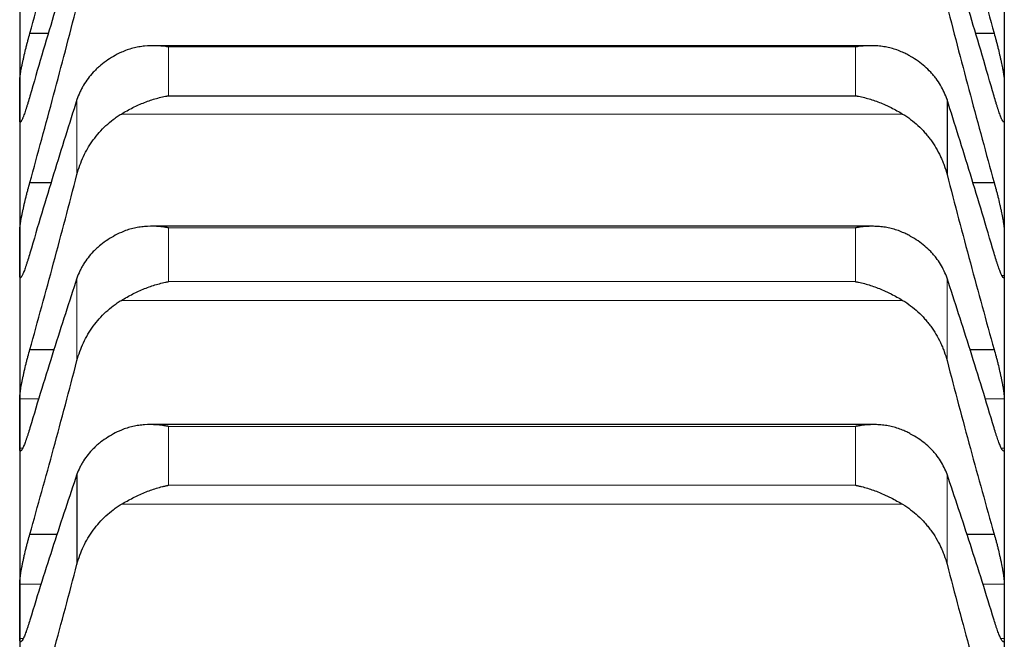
# Model space of a CAD drawing. Header units: inches. Extents: x 0 to 20790, y -12 to 14700.
# Tile 329 of 359: x 13732 to 13784, y 10353 to 10386. Entities that reach past the tile are written whole.
import ezdxf

# ---------------------------------------------------------------- set-up
doc = ezdxf.new("R2010")
doc.units = ezdxf.units.IN
doc.layers.add('1', color=7, linetype='Continuous', true_color=0xffffff)

msp = doc.modelspace()

# ---------------------------------------------------------------- linework, layer by layer
at = {"layer": '1', "color": 2, "linetype": 'Continuous', "lineweight": 25}
for p, q in [((13731.74, 10388.437), (13731.74, 10381.327)), ((13783.74, 10388.437), (13783.74, 10381.327)), ((13732.277, 10384.874), (13733.274, 10384.874)), ((13782.206, 10384.874), (13783.202, 10384.874)), ((13776.683, 10384.22), (13738.822, 10384.22)), ((13731.74, 10381.327), (13731.74, 10373.27)), ((13739.596, 10381.577), (13775.884, 10381.577)), ((13780.714, 10381.372), (13780.714, 10377.424)), ((13783.74, 10381.327), (13783.74, 10373.27)), ((13732.277, 10376.998), (13733.423, 10376.998)), ((13782.057, 10376.998), (13783.202, 10376.998)), ((13776.771, 10374.686), (13738.734, 10374.686)), ((13731.74, 10373.27), (13731.74, 10364.28)), ((13783.74, 10373.27), (13783.74, 10364.28)), ((13732.277, 10368.181), (13733.58, 10368.181)), ((13781.9, 10368.181), (13783.202, 10368.181)), ((13731.74, 10364.28), (13731.74, 10354.369)), ((13776.859, 10364.217), (13738.647, 10364.217)), ((13783.74, 10364.28), (13783.74, 10354.369)), ((13734.766, 10361.595), (13734.766, 10356.847)), ((13732.277, 10358.438), (13733.745, 10358.438)), ((13781.735, 10358.438), (13783.202, 10358.438)), ((13731.74, 10354.369), (13731.74, 10343.555)), ((13783.74, 10354.369), (13783.74, 10343.555))]:
    msp.add_line(p, q, dxfattribs=at)
at = {"layer": '1', "color": 110, "linetype": 'Continuous', "lineweight": 13}
for p, q in [((13739.596, 10384.154), (13775.884, 10384.154)), ((13739.596, 10384.154), (13739.596, 10381.577)), ((13775.884, 10384.154), (13775.884, 10381.577)), ((13734.766, 10381.372), (13734.766, 10377.424)), ((13737.108, 10380.614), (13778.371, 10380.614)), ((13739.596, 10374.605), (13775.884, 10374.605)), ((13739.596, 10374.605), (13739.596, 10371.764)), ((13775.884, 10374.605), (13775.884, 10371.764)), ((13734.766, 10371.95), (13734.766, 10367.598)), ((13780.714, 10371.95), (13780.714, 10367.598)), ((13783.611, 10372.091), (13783.737, 10372.091)), ((13739.596, 10371.764), (13775.884, 10371.764)), ((13737.108, 10370.777), (13778.371, 10370.777)), ((13731.742, 10365.587), (13732.764, 10365.587)), ((13782.716, 10365.587), (13783.737, 10365.587)), ((13739.596, 10364.12), (13775.884, 10364.12)), ((13739.596, 10364.12), (13739.596, 10361.02)), ((13775.884, 10364.12), (13775.884, 10361.02)), ((13731.742, 10362.972), (13731.893, 10362.972)), ((13783.585, 10362.972), (13783.737, 10362.972)), ((13780.714, 10361.595), (13780.714, 10356.847)), ((13739.596, 10361.02), (13775.884, 10361.02)), ((13737.108, 10360.01), (13778.371, 10360.01)), ((13731.742, 10355.802), (13732.892, 10355.802)), ((13782.588, 10355.802), (13783.737, 10355.802)), ((13731.742, 10352.936), (13731.931, 10352.936)), ((13783.555, 10352.936), (13783.737, 10352.936))]:
    msp.add_line(p, q, dxfattribs=at)
at = {"layer": '1', "color": 2, "linetype": 'Continuous', "lineweight": 25}
for points in [[(13732.277, 10384.874), (13732.488, 10385.644), (13732.908, 10387.189), (13733.533, 10389.522), (13734.153, 10391.872), (13734.562, 10393.449), (13734.766, 10394.24)], [(13780.714, 10394.24), (13780.918, 10393.449), (13781.327, 10391.872), (13781.947, 10389.522), (13782.571, 10387.189), (13782.991, 10385.644), (13783.202, 10384.874)], [(13734.766, 10389.847), (13734.562, 10389.193), (13734.153, 10387.868), (13733.533, 10385.823), (13732.908, 10383.722), (13732.488, 10382.284), (13732.277, 10381.556)], [(13783.202, 10381.556), (13782.991, 10382.284), (13782.571, 10383.722), (13781.947, 10385.823), (13781.327, 10387.868), (13780.918, 10389.193), (13780.714, 10389.847)], [(13732.277, 10376.998), (13732.488, 10377.76), (13732.908, 10379.291), (13733.533, 10381.609), (13734.153, 10383.947), (13734.562, 10385.52), (13734.766, 10386.31)], [(13780.714, 10386.31), (13780.918, 10385.52), (13781.327, 10383.947), (13781.947, 10381.609), (13782.571, 10379.291), (13782.991, 10377.76), (13783.202, 10376.998)], [(13731.74, 10381.327), (13731.74, 10381.677), (13731.741, 10382.026), (13731.742, 10382.376)], [(13783.737, 10382.376), (13783.739, 10382.026), (13783.74, 10381.677), (13783.74, 10381.327)], [(13731.742, 10380.278), (13731.741, 10380.628), (13731.74, 10380.977), (13731.74, 10381.327)], [(13734.766, 10381.372), (13734.562, 10380.737), (13734.153, 10379.446), (13733.533, 10377.45), (13732.908, 10375.394), (13732.488, 10373.983), (13732.277, 10373.268)], [(13783.202, 10373.268), (13782.991, 10373.983), (13782.571, 10375.394), (13781.947, 10377.45), (13781.327, 10379.446), (13780.918, 10380.737), (13780.714, 10381.372)], [(13783.74, 10381.327), (13783.74, 10380.977), (13783.739, 10380.628), (13783.737, 10380.278)], [(13732.277, 10368.181), (13732.488, 10368.934), (13732.908, 10370.449), (13733.533, 10372.748), (13734.153, 10375.071), (13734.562, 10376.637), (13734.766, 10377.424)], [(13780.714, 10377.424), (13780.918, 10376.637), (13781.327, 10375.071), (13781.947, 10372.748), (13782.571, 10370.449), (13782.991, 10368.934), (13783.202, 10368.181)], [(13731.74, 10373.27), (13731.74, 10373.663), (13731.741, 10374.056), (13731.742, 10374.449)], [(13783.737, 10374.449), (13783.739, 10374.056), (13783.74, 10373.663), (13783.74, 10373.27)], [(13731.742, 10372.091), (13731.741, 10372.484), (13731.74, 10372.877), (13731.74, 10373.27)], [(13783.74, 10373.27), (13783.74, 10372.877), (13783.739, 10372.484), (13783.737, 10372.091)], [(13734.766, 10371.95), (13734.562, 10371.334), (13734.153, 10370.081), (13733.533, 10368.137), (13732.908, 10366.128), (13732.488, 10364.747), (13732.277, 10364.045)], [(13783.202, 10364.045), (13782.991, 10364.747), (13782.571, 10366.128), (13781.947, 10368.137), (13781.327, 10370.081), (13780.918, 10371.334), (13780.714, 10371.95)], [(13732.277, 10358.438), (13732.488, 10359.182), (13732.908, 10360.678), (13733.533, 10362.953), (13734.153, 10365.258), (13734.562, 10366.815), (13734.766, 10367.598)], [(13780.714, 10367.598), (13780.918, 10366.815), (13781.327, 10365.258), (13781.947, 10362.953), (13782.571, 10360.678), (13782.991, 10359.182), (13783.202, 10358.438)], [(13731.74, 10364.28), (13731.74, 10364.715), (13731.741, 10365.151), (13731.742, 10365.587)], [(13783.737, 10365.587), (13783.739, 10365.151), (13783.74, 10364.715), (13783.74, 10364.28)], [(13731.742, 10362.972), (13731.741, 10363.408), (13731.74, 10363.844), (13731.74, 10364.28)], [(13783.74, 10364.28), (13783.74, 10363.844), (13783.739, 10363.408), (13783.737, 10362.972)], [(13734.766, 10361.595), (13734.562, 10361), (13734.153, 10359.786), (13733.533, 10357.897), (13732.908, 10355.94), (13732.488, 10354.59), (13732.277, 10353.903)], [(13783.202, 10353.903), (13782.991, 10354.59), (13782.571, 10355.94), (13781.947, 10357.897), (13781.327, 10359.786), (13780.918, 10361), (13780.714, 10361.595)], [(13732.277, 10347.785), (13732.488, 10348.517), (13732.908, 10349.993), (13733.533, 10352.241), (13734.153, 10354.524), (13734.562, 10356.069), (13734.766, 10356.847)], [(13780.714, 10356.847), (13780.918, 10356.069), (13781.327, 10354.524), (13781.947, 10352.241), (13782.571, 10349.993), (13782.991, 10348.517), (13783.202, 10347.785)], [(13731.74, 10354.369), (13731.74, 10354.847), (13731.741, 10355.325), (13731.742, 10355.802)], [(13783.737, 10355.802), (13783.739, 10355.325), (13783.74, 10354.847), (13783.74, 10354.369)], [(13731.742, 10352.936), (13731.741, 10353.413), (13731.74, 10353.891), (13731.74, 10354.369)], [(13783.74, 10354.369), (13783.74, 10353.891), (13783.739, 10353.413), (13783.737, 10352.936)]]:
    msp.add_open_spline(points, degree=3, dxfattribs=at)
for points, knots in [([(13731.742, 10382.376), (13731.743, 10382.396), (13731.745, 10382.443), (13731.753, 10382.531), (13731.762, 10382.601), (13731.77, 10382.657), (13731.772, 10382.677), (13731.779, 10382.718), (13731.782, 10382.738), (13731.799, 10382.845), (13731.816, 10382.94), (13731.841, 10383.068), (13731.846, 10383.095), (13731.854, 10383.135), (13731.857, 10383.148), (13731.862, 10383.176), (13731.876, 10383.244), (13731.903, 10383.371), (13731.929, 10383.489), (13731.956, 10383.61), (13731.97, 10383.671), (13732.014, 10383.859), (13732.044, 10383.985), (13732.092, 10384.177), (13732.108, 10384.241), (13732.133, 10384.337), (13732.141, 10384.369), (13732.158, 10384.434), (13732.166, 10384.466), (13732.209, 10384.626), (13732.243, 10384.751), (13732.277, 10384.874)], [0, 0, 0, 0, 0.0625, 0.125, 0.1875, 0.1875, 0.21875, 0.21875, 0.25, 0.25, 0.375, 0.375, 0.40625, 0.40625, 0.421875, 0.421875, 0.4375, 0.5, 0.5625, 0.5625, 0.625, 0.625, 0.75, 0.75, 0.8125, 0.8125, 0.84375, 0.84375, 0.875, 0.875, 1, 1, 1, 1]), ([(13783.202, 10384.874), (13783.237, 10384.751), (13783.271, 10384.626), (13783.321, 10384.436), (13783.338, 10384.372), (13783.363, 10384.276), (13783.371, 10384.244), (13783.387, 10384.179), (13783.395, 10384.147), (13783.435, 10383.986), (13783.466, 10383.86), (13783.509, 10383.674), (13783.523, 10383.613), (13783.544, 10383.522), (13783.55, 10383.492), (13783.563, 10383.432), (13783.57, 10383.403), (13783.601, 10383.258), (13783.623, 10383.148), (13783.648, 10383.02), (13783.653, 10382.995), (13783.662, 10382.945), (13783.667, 10382.92), (13783.68, 10382.849), (13783.687, 10382.804), (13783.708, 10382.676), (13783.719, 10382.6), (13783.728, 10382.519), (13783.729, 10382.503), (13783.732, 10382.474), (13783.733, 10382.46), (13783.736, 10382.42), (13783.737, 10382.396), (13783.737, 10382.376)], [0, 0, 0, 0, 0.125, 0.125, 0.1875, 0.1875, 0.21875, 0.21875, 0.25, 0.25, 0.375, 0.375, 0.4375, 0.4375, 0.46875, 0.46875, 0.5, 0.5, 0.625, 0.625, 0.65625, 0.65625, 0.6875, 0.6875, 0.75, 0.75, 0.875, 0.875, 0.90625, 0.90625, 0.9375, 0.9375, 1, 1, 1, 1]), ([(13739.596, 10384.154), (13739.592, 10384.155), (13739.589, 10384.155), (13739.583, 10384.156), (13739.579, 10384.157), (13739.569, 10384.158), (13739.549, 10384.162), (13739.503, 10384.168), (13739.41, 10384.181), (13739.331, 10384.19), (13739.173, 10384.206), (13739.068, 10384.213), (13738.754, 10384.224), (13738.547, 10384.219), (13738.235, 10384.188), (13738.132, 10384.174), (13737.976, 10384.146), (13737.925, 10384.136), (13737.821, 10384.113), (13737.769, 10384.101), (13737.614, 10384.061), (13737.512, 10384.029), (13737.309, 10383.957), (13737.208, 10383.917), (13737.108, 10383.87)], [0, 0, 0, 0, 0.003906, 0.003906, 0.007812, 0.007812, 0.015625, 0.03125, 0.0625, 0.125, 0.125, 0.25, 0.25, 0.5, 0.5, 0.625, 0.625, 0.6875, 0.6875, 0.75, 0.75, 0.875, 0.875, 1, 1, 1, 1]), ([(13778.371, 10383.87), (13778.272, 10383.917), (13778.172, 10383.957), (13777.97, 10384.029), (13777.869, 10384.06), (13777.665, 10384.113), (13777.563, 10384.136), (13777.356, 10384.172), (13777.252, 10384.187), (13777.042, 10384.208), (13776.937, 10384.215), (13776.727, 10384.221), (13776.622, 10384.221), (13776.412, 10384.213), (13776.307, 10384.206), (13776.149, 10384.19), (13776.069, 10384.181), (13775.977, 10384.168), (13775.93, 10384.162), (13775.91, 10384.158), (13775.897, 10384.156), (13775.891, 10384.155), (13775.884, 10384.154)], [0, 0, 0, 0, 0.125, 0.125, 0.25, 0.25, 0.375, 0.375, 0.5, 0.5, 0.625, 0.625, 0.75, 0.75, 0.875, 0.875, 0.9375, 0.96875, 0.984375, 0.992188, 0.992188, 1, 1, 1, 1]), ([(13737.108, 10383.87), (13736.963, 10383.803), (13736.823, 10383.73), (13736.554, 10383.574), (13736.296, 10383.409), (13736.06, 10383.223), (13735.919, 10383.101), (13735.891, 10383.076), (13735.836, 10383.025), (13735.809, 10383), (13735.729, 10382.923), (13735.677, 10382.87), (13735.528, 10382.71), (13735.435, 10382.6), (13735.263, 10382.373), (13735.184, 10382.256), (13735.076, 10382.075), (13735.042, 10382.014), (13734.993, 10381.92), (13734.977, 10381.889), (13734.946, 10381.826), (13734.931, 10381.794), (13734.859, 10381.635), (13734.809, 10381.504), (13734.766, 10381.372)], [0, 0, 0, 0, 0.125, 0.125, 0.25, 0.375, 0.375, 0.40625, 0.40625, 0.4375, 0.4375, 0.5, 0.5, 0.625, 0.625, 0.75, 0.75, 0.8125, 0.8125, 0.84375, 0.84375, 0.875, 0.875, 1, 1, 1, 1]), ([(13780.714, 10381.372), (13780.671, 10381.504), (13780.621, 10381.634), (13780.506, 10381.887), (13780.377, 10382.133), (13780.22, 10382.368), (13780.09, 10382.54), (13780.045, 10382.596), (13779.975, 10382.68), (13779.951, 10382.708), (13779.903, 10382.762), (13779.878, 10382.789), (13779.753, 10382.923), (13779.542, 10383.127), (13779.307, 10383.312), (13779.06, 10383.488), (13778.93, 10383.572), (13778.76, 10383.67), (13778.726, 10383.69), (13778.657, 10383.728), (13778.552, 10383.784), (13778.444, 10383.837), (13778.371, 10383.87)], [0, 0, 0, 0, 0.125, 0.125, 0.25, 0.375, 0.375, 0.4375, 0.4375, 0.46875, 0.46875, 0.5, 0.5, 0.625, 0.75, 0.75, 0.875, 0.875, 0.90625, 0.90625, 0.9375, 1, 1, 1, 1]), ([(13732.277, 10381.556), (13732.243, 10381.433), (13732.209, 10381.316), (13732.159, 10381.15), (13732.142, 10381.095), (13732.117, 10381.016), (13732.109, 10380.99), (13732.093, 10380.939), (13732.084, 10380.914), (13732.044, 10380.791), (13732.014, 10380.701), (13731.971, 10380.581), (13731.957, 10380.543), (13731.936, 10380.49), (13731.929, 10380.472), (13731.916, 10380.439), (13731.91, 10380.424), (13731.879, 10380.349), (13731.856, 10380.3), (13731.832, 10380.254), (13731.827, 10380.246), (13731.817, 10380.23), (13731.813, 10380.223), (13731.8, 10380.205), (13731.792, 10380.196), (13731.772, 10380.179), (13731.761, 10380.18), (13731.752, 10380.199), (13731.75, 10380.203), (13731.748, 10380.214), (13731.746, 10380.22), (13731.744, 10380.241), (13731.743, 10380.258), (13731.742, 10380.278)], [0, 0, 0, 0, 0.125, 0.125, 0.1875, 0.1875, 0.21875, 0.21875, 0.25, 0.25, 0.375, 0.375, 0.4375, 0.4375, 0.46875, 0.46875, 0.5, 0.5, 0.625, 0.625, 0.65625, 0.65625, 0.6875, 0.6875, 0.75, 0.75, 0.875, 0.875, 0.90625, 0.90625, 0.9375, 0.9375, 1, 1, 1, 1]), ([(13737.108, 10380.614), (13737.208, 10380.675), (13737.308, 10380.733), (13737.51, 10380.845), (13737.611, 10380.898), (13737.815, 10381), (13737.917, 10381.049), (13738.124, 10381.141), (13738.228, 10381.184), (13738.438, 10381.266), (13738.543, 10381.304), (13738.752, 10381.374), (13738.857, 10381.407), (13739.068, 10381.465), (13739.173, 10381.492), (13739.331, 10381.527), (13739.41, 10381.544), (13739.503, 10381.561), (13739.549, 10381.569), (13739.569, 10381.572), (13739.583, 10381.575), (13739.589, 10381.576), (13739.596, 10381.577)], [0, 0, 0, 0, 0.125, 0.125, 0.25, 0.25, 0.375, 0.375, 0.5, 0.5, 0.625, 0.625, 0.75, 0.75, 0.875, 0.875, 0.9375, 0.96875, 0.984375, 0.992187, 0.992187, 1, 1, 1, 1]), ([(13775.884, 10381.577), (13775.887, 10381.576), (13775.891, 10381.576), (13775.897, 10381.575), (13775.9, 10381.574), (13775.91, 10381.572), (13775.93, 10381.569), (13775.977, 10381.561), (13776.069, 10381.543), (13776.254, 10381.505), (13776.412, 10381.465), (13776.725, 10381.378), (13776.933, 10381.308), (13777.244, 10381.187), (13777.348, 10381.144), (13777.503, 10381.075), (13777.555, 10381.051), (13777.659, 10381.002), (13777.711, 10380.977), (13777.866, 10380.9), (13777.968, 10380.846), (13778.171, 10380.733), (13778.272, 10380.675), (13778.371, 10380.614)], [0, 0, 0, 0, 0.003906, 0.003906, 0.007812, 0.007812, 0.015625, 0.03125, 0.0625, 0.125, 0.25, 0.25, 0.5, 0.5, 0.625, 0.625, 0.6875, 0.6875, 0.75, 0.75, 0.875, 0.875, 1, 1, 1, 1]), ([(13783.737, 10380.278), (13783.737, 10380.258), (13783.735, 10380.224), (13783.727, 10380.192), (13783.718, 10380.184), (13783.71, 10380.183), (13783.707, 10380.183), (13783.701, 10380.185), (13783.698, 10380.187), (13783.681, 10380.202), (13783.664, 10380.226), (13783.639, 10380.271), (13783.634, 10380.281), (13783.626, 10380.298), (13783.623, 10380.303), (13783.618, 10380.315), (13783.604, 10380.344), (13783.577, 10380.405), (13783.551, 10380.47), (13783.524, 10380.541), (13783.51, 10380.579), (13783.466, 10380.701), (13783.436, 10380.79), (13783.388, 10380.937), (13783.372, 10380.987), (13783.347, 10381.067), (13783.339, 10381.093), (13783.322, 10381.148), (13783.313, 10381.176), (13783.271, 10381.316), (13783.237, 10381.433), (13783.202, 10381.556)], [0, 0, 0, 0, 0.0625, 0.125, 0.1875, 0.1875, 0.21875, 0.21875, 0.25, 0.25, 0.375, 0.375, 0.40625, 0.40625, 0.421875, 0.421875, 0.4375, 0.5, 0.5625, 0.5625, 0.625, 0.625, 0.75, 0.75, 0.8125, 0.8125, 0.84375, 0.84375, 0.875, 0.875, 1, 1, 1, 1]), ([(13734.766, 10377.424), (13734.809, 10377.589), (13734.859, 10377.75), (13734.973, 10378.066), (13735.102, 10378.376), (13735.26, 10378.674), (13735.389, 10378.892), (13735.434, 10378.964), (13735.505, 10379.071), (13735.529, 10379.106), (13735.577, 10379.176), (13735.602, 10379.21), (13735.726, 10379.381), (13735.938, 10379.644), (13736.173, 10379.885), (13736.42, 10380.114), (13736.55, 10380.223), (13736.719, 10380.352), (13736.754, 10380.377), (13736.823, 10380.427), (13736.928, 10380.5), (13737.035, 10380.57), (13737.108, 10380.614)], [0, 0, 0, 0, 0.125, 0.125, 0.25, 0.375, 0.375, 0.4375, 0.4375, 0.46875, 0.46875, 0.5, 0.5, 0.625, 0.75, 0.75, 0.875, 0.875, 0.90625, 0.90625, 0.9375, 1, 1, 1, 1]), ([(13778.371, 10380.614), (13778.517, 10380.525), (13778.657, 10380.43), (13778.926, 10380.226), (13779.184, 10380.01), (13779.42, 10379.769), (13779.561, 10379.611), (13779.588, 10379.579), (13779.643, 10379.514), (13779.671, 10379.481), (13779.751, 10379.382), (13779.802, 10379.314), (13779.952, 10379.109), (13780.045, 10378.969), (13780.216, 10378.68), (13780.295, 10378.531), (13780.404, 10378.303), (13780.438, 10378.226), (13780.487, 10378.109), (13780.503, 10378.069), (13780.533, 10377.99), (13780.548, 10377.95), (13780.621, 10377.751), (13780.671, 10377.589), (13780.714, 10377.424)], [0, 0, 0, 0, 0.125, 0.125, 0.25, 0.375, 0.375, 0.40625, 0.40625, 0.4375, 0.4375, 0.5, 0.5, 0.625, 0.625, 0.75, 0.75, 0.8125, 0.8125, 0.84375, 0.84375, 0.875, 0.875, 1, 1, 1, 1]), ([(13731.742, 10374.449), (13731.743, 10374.472), (13731.745, 10374.524), (13731.753, 10374.619), (13731.762, 10374.693), (13731.77, 10374.753), (13731.772, 10374.774), (13731.779, 10374.816), (13731.782, 10374.838), (13731.799, 10374.95), (13731.816, 10375.048), (13731.841, 10375.18), (13731.846, 10375.207), (13731.854, 10375.249), (13731.857, 10375.263), (13731.862, 10375.291), (13731.876, 10375.361), (13731.903, 10375.491), (13731.929, 10375.611), (13731.956, 10375.733), (13731.97, 10375.795), (13732.014, 10375.985), (13732.044, 10376.112), (13732.092, 10376.304), (13732.108, 10376.368), (13732.133, 10376.465), (13732.141, 10376.497), (13732.158, 10376.561), (13732.166, 10376.593), (13732.209, 10376.752), (13732.243, 10376.876), (13732.277, 10376.998)], [0, 0, 0, 0, 0.0625, 0.125, 0.1875, 0.1875, 0.21875, 0.21875, 0.25, 0.25, 0.375, 0.375, 0.40625, 0.40625, 0.421875, 0.421875, 0.4375, 0.5, 0.5625, 0.5625, 0.625, 0.625, 0.75, 0.75, 0.8125, 0.8125, 0.84375, 0.84375, 0.875, 0.875, 1, 1, 1, 1]), ([(13783.202, 10376.998), (13783.237, 10376.876), (13783.271, 10376.752), (13783.321, 10376.563), (13783.338, 10376.5), (13783.363, 10376.404), (13783.371, 10376.371), (13783.387, 10376.307), (13783.395, 10376.274), (13783.435, 10376.113), (13783.466, 10375.986), (13783.509, 10375.798), (13783.523, 10375.736), (13783.544, 10375.644), (13783.55, 10375.613), (13783.563, 10375.553), (13783.57, 10375.523), (13783.601, 10375.375), (13783.623, 10375.263), (13783.648, 10375.13), (13783.653, 10375.104), (13783.662, 10375.053), (13783.667, 10375.027), (13783.68, 10374.953), (13783.687, 10374.906), (13783.708, 10374.772), (13783.719, 10374.693), (13783.728, 10374.606), (13783.729, 10374.589), (13783.732, 10374.557), (13783.733, 10374.542), (13783.736, 10374.498), (13783.737, 10374.472), (13783.737, 10374.449)], [0, 0, 0, 0, 0.125, 0.125, 0.1875, 0.1875, 0.21875, 0.21875, 0.25, 0.25, 0.375, 0.375, 0.4375, 0.4375, 0.46875, 0.46875, 0.5, 0.5, 0.625, 0.625, 0.65625, 0.65625, 0.6875, 0.6875, 0.75, 0.75, 0.875, 0.875, 0.90625, 0.90625, 0.9375, 0.9375, 1, 1, 1, 1]), ([(13739.596, 10374.605), (13739.592, 10374.606), (13739.589, 10374.607), (13739.583, 10374.608), (13739.579, 10374.608), (13739.569, 10374.61), (13739.549, 10374.613), (13739.503, 10374.621), (13739.41, 10374.635), (13739.331, 10374.646), (13739.173, 10374.664), (13739.068, 10374.673), (13738.754, 10374.69), (13738.547, 10374.689), (13738.235, 10374.663), (13738.132, 10374.651), (13737.976, 10374.627), (13737.925, 10374.617), (13737.821, 10374.597), (13737.769, 10374.585), (13737.614, 10374.548), (13737.512, 10374.518), (13737.309, 10374.45), (13737.208, 10374.411), (13737.108, 10374.366)], [0, 0, 0, 0, 0.003906, 0.003906, 0.007812, 0.007812, 0.015625, 0.03125, 0.0625, 0.125, 0.125, 0.25, 0.25, 0.5, 0.5, 0.625, 0.625, 0.6875, 0.6875, 0.75, 0.75, 0.875, 0.875, 1, 1, 1, 1]), ([(13778.371, 10374.366), (13778.272, 10374.411), (13778.172, 10374.45), (13777.97, 10374.518), (13777.869, 10374.547), (13777.665, 10374.597), (13777.563, 10374.617), (13777.356, 10374.65), (13777.252, 10374.663), (13777.042, 10374.68), (13776.937, 10374.685), (13776.727, 10374.687), (13776.622, 10374.685), (13776.412, 10374.673), (13776.307, 10374.664), (13776.149, 10374.646), (13776.069, 10374.635), (13775.977, 10374.621), (13775.93, 10374.613), (13775.91, 10374.61), (13775.897, 10374.608), (13775.891, 10374.607), (13775.884, 10374.605)], [0, 0, 0, 0, 0.125, 0.125, 0.25, 0.25, 0.375, 0.375, 0.5, 0.5, 0.625, 0.625, 0.75, 0.75, 0.875, 0.875, 0.9375, 0.96875, 0.984375, 0.992188, 0.992188, 1, 1, 1, 1]), ([(13737.108, 10374.366), (13736.963, 10374.301), (13736.823, 10374.231), (13736.554, 10374.081), (13736.296, 10373.921), (13736.06, 10373.741), (13735.919, 10373.623), (13735.891, 10373.599), (13735.836, 10373.55), (13735.809, 10373.526), (13735.729, 10373.451), (13735.677, 10373.4), (13735.528, 10373.246), (13735.435, 10373.139), (13735.263, 10372.919), (13735.184, 10372.806), (13735.076, 10372.631), (13735.042, 10372.571), (13734.993, 10372.481), (13734.977, 10372.451), (13734.946, 10372.39), (13734.931, 10372.359), (13734.859, 10372.204), (13734.809, 10372.078), (13734.766, 10371.95)], [0, 0, 0, 0, 0.125, 0.125, 0.25, 0.375, 0.375, 0.40625, 0.40625, 0.4375, 0.4375, 0.5, 0.5, 0.625, 0.625, 0.75, 0.75, 0.8125, 0.8125, 0.84375, 0.84375, 0.875, 0.875, 1, 1, 1, 1]), ([(13780.714, 10371.95), (13780.671, 10372.078), (13780.621, 10372.204), (13780.506, 10372.449), (13780.377, 10372.688), (13780.22, 10372.915), (13780.09, 10373.081), (13780.045, 10373.135), (13779.975, 10373.216), (13779.951, 10373.243), (13779.903, 10373.296), (13779.878, 10373.322), (13779.753, 10373.451), (13779.542, 10373.648), (13779.307, 10373.827), (13779.06, 10373.998), (13778.93, 10374.078), (13778.76, 10374.173), (13778.726, 10374.192), (13778.657, 10374.229), (13778.552, 10374.283), (13778.444, 10374.334), (13778.371, 10374.366)], [0, 0, 0, 0, 0.125, 0.125, 0.25, 0.375, 0.375, 0.4375, 0.4375, 0.46875, 0.46875, 0.5, 0.5, 0.625, 0.75, 0.75, 0.875, 0.875, 0.90625, 0.90625, 0.9375, 1, 1, 1, 1]), ([(13732.277, 10373.268), (13732.243, 10373.147), (13732.209, 10373.032), (13732.159, 10372.869), (13732.142, 10372.816), (13732.117, 10372.739), (13732.109, 10372.714), (13732.093, 10372.665), (13732.084, 10372.64), (13732.044, 10372.521), (13732.014, 10372.436), (13731.971, 10372.321), (13731.957, 10372.286), (13731.936, 10372.236), (13731.929, 10372.219), (13731.916, 10372.189), (13731.91, 10372.174), (13731.879, 10372.105), (13731.856, 10372.061), (13731.832, 10372.022), (13731.827, 10372.015), (13731.817, 10372.002), (13731.813, 10371.996), (13731.8, 10371.982), (13731.792, 10371.975), (13731.772, 10371.966), (13731.761, 10371.973), (13731.752, 10371.998), (13731.75, 10372.003), (13731.748, 10372.017), (13731.746, 10372.024), (13731.744, 10372.049), (13731.743, 10372.068), (13731.742, 10372.091)], [0, 0, 0, 0, 0.125, 0.125, 0.1875, 0.1875, 0.21875, 0.21875, 0.25, 0.25, 0.375, 0.375, 0.4375, 0.4375, 0.46875, 0.46875, 0.5, 0.5, 0.625, 0.625, 0.65625, 0.65625, 0.6875, 0.6875, 0.75, 0.75, 0.875, 0.875, 0.90625, 0.90625, 0.9375, 0.9375, 1, 1, 1, 1]), ([(13783.737, 10372.091), (13783.737, 10372.068), (13783.735, 10372.029), (13783.727, 10371.99), (13783.718, 10371.976), (13783.71, 10371.971), (13783.707, 10371.97), (13783.701, 10371.97), (13783.698, 10371.971), (13783.681, 10371.978), (13783.664, 10371.997), (13783.639, 10372.037), (13783.634, 10372.045), (13783.626, 10372.06), (13783.623, 10372.064), (13783.618, 10372.075), (13783.604, 10372.101), (13783.577, 10372.157), (13783.551, 10372.218), (13783.524, 10372.284), (13783.51, 10372.319), (13783.466, 10372.435), (13783.436, 10372.521), (13783.388, 10372.662), (13783.372, 10372.711), (13783.347, 10372.788), (13783.339, 10372.814), (13783.322, 10372.868), (13783.313, 10372.895), (13783.271, 10373.032), (13783.237, 10373.147), (13783.202, 10373.268)], [0, 0, 0, 0, 0.0625, 0.125, 0.1875, 0.1875, 0.21875, 0.21875, 0.25, 0.25, 0.375, 0.375, 0.40625, 0.40625, 0.421875, 0.421875, 0.4375, 0.5, 0.5625, 0.5625, 0.625, 0.625, 0.75, 0.75, 0.8125, 0.8125, 0.84375, 0.84375, 0.875, 0.875, 1, 1, 1, 1]), ([(13737.108, 10370.777), (13737.208, 10370.838), (13737.308, 10370.896), (13737.51, 10371.008), (13737.611, 10371.062), (13737.815, 10371.165), (13737.917, 10371.214), (13738.124, 10371.308), (13738.228, 10371.353), (13738.438, 10371.437), (13738.543, 10371.476), (13738.752, 10371.549), (13738.857, 10371.583), (13739.068, 10371.644), (13739.173, 10371.672), (13739.331, 10371.71), (13739.41, 10371.728), (13739.503, 10371.747), (13739.549, 10371.756), (13739.569, 10371.759), (13739.583, 10371.762), (13739.589, 10371.763), (13739.596, 10371.764)], [0, 0, 0, 0, 0.125, 0.125, 0.25, 0.25, 0.375, 0.375, 0.5, 0.5, 0.625, 0.625, 0.75, 0.75, 0.875, 0.875, 0.9375, 0.96875, 0.984375, 0.992187, 0.992187, 1, 1, 1, 1]), ([(13775.884, 10371.764), (13775.887, 10371.763), (13775.891, 10371.763), (13775.897, 10371.762), (13775.9, 10371.761), (13775.91, 10371.759), (13775.93, 10371.756), (13775.977, 10371.747), (13776.069, 10371.728), (13776.254, 10371.687), (13776.412, 10371.645), (13776.725, 10371.553), (13776.933, 10371.48), (13777.244, 10371.356), (13777.348, 10371.312), (13777.503, 10371.241), (13777.555, 10371.217), (13777.659, 10371.168), (13777.711, 10371.142), (13777.866, 10371.064), (13777.968, 10371.009), (13778.171, 10370.896), (13778.272, 10370.838), (13778.371, 10370.777)], [0, 0, 0, 0, 0.003906, 0.003906, 0.007812, 0.007812, 0.015625, 0.03125, 0.0625, 0.125, 0.25, 0.25, 0.5, 0.5, 0.625, 0.625, 0.6875, 0.6875, 0.75, 0.75, 0.875, 0.875, 1, 1, 1, 1]), ([(13734.766, 10367.598), (13734.809, 10367.762), (13734.859, 10367.922), (13734.973, 10368.237), (13735.102, 10368.546), (13735.26, 10368.842), (13735.389, 10369.06), (13735.434, 10369.131), (13735.505, 10369.238), (13735.529, 10369.273), (13735.577, 10369.343), (13735.602, 10369.377), (13735.726, 10369.548), (13735.938, 10369.809), (13736.173, 10370.049), (13736.42, 10370.278), (13736.55, 10370.387), (13736.719, 10370.515), (13736.754, 10370.54), (13736.823, 10370.59), (13736.928, 10370.663), (13737.035, 10370.733), (13737.108, 10370.777)], [0, 0, 0, 0, 0.125, 0.125, 0.25, 0.375, 0.375, 0.4375, 0.4375, 0.46875, 0.46875, 0.5, 0.5, 0.625, 0.75, 0.75, 0.875, 0.875, 0.90625, 0.90625, 0.9375, 1, 1, 1, 1]), ([(13778.371, 10370.777), (13778.517, 10370.688), (13778.657, 10370.593), (13778.926, 10370.39), (13779.184, 10370.174), (13779.42, 10369.934), (13779.561, 10369.776), (13779.588, 10369.744), (13779.643, 10369.68), (13779.671, 10369.647), (13779.751, 10369.548), (13779.802, 10369.481), (13779.952, 10369.276), (13780.045, 10369.136), (13780.216, 10368.848), (13780.295, 10368.7), (13780.404, 10368.473), (13780.438, 10368.396), (13780.487, 10368.279), (13780.503, 10368.24), (13780.533, 10368.162), (13780.548, 10368.122), (13780.621, 10367.923), (13780.671, 10367.762), (13780.714, 10367.598)], [0, 0, 0, 0, 0.125, 0.125, 0.25, 0.375, 0.375, 0.40625, 0.40625, 0.4375, 0.4375, 0.5, 0.5, 0.625, 0.625, 0.75, 0.75, 0.8125, 0.8125, 0.84375, 0.84375, 0.875, 0.875, 1, 1, 1, 1]), ([(13731.742, 10365.587), (13731.743, 10365.612), (13731.745, 10365.669), (13731.753, 10365.77), (13731.762, 10365.849), (13731.77, 10365.912), (13731.772, 10365.934), (13731.779, 10365.978), (13731.782, 10366.001), (13731.799, 10366.118), (13731.816, 10366.219), (13731.841, 10366.355), (13731.846, 10366.383), (13731.854, 10366.425), (13731.857, 10366.44), (13731.862, 10366.468), (13731.876, 10366.54), (13731.903, 10366.673), (13731.929, 10366.794), (13731.956, 10366.918), (13731.97, 10366.981), (13732.014, 10367.173), (13732.044, 10367.301), (13732.092, 10367.493), (13732.108, 10367.557), (13732.133, 10367.653), (13732.141, 10367.685), (13732.158, 10367.749), (13732.166, 10367.781), (13732.209, 10367.938), (13732.243, 10368.061), (13732.277, 10368.181)], [0, 0, 0, 0, 0.0625, 0.125, 0.1875, 0.1875, 0.21875, 0.21875, 0.25, 0.25, 0.375, 0.375, 0.40625, 0.40625, 0.421875, 0.421875, 0.4375, 0.5, 0.5625, 0.5625, 0.625, 0.625, 0.75, 0.75, 0.8125, 0.8125, 0.84375, 0.84375, 0.875, 0.875, 1, 1, 1, 1]), ([(13783.202, 10368.181), (13783.237, 10368.061), (13783.271, 10367.939), (13783.321, 10367.751), (13783.338, 10367.688), (13783.363, 10367.592), (13783.371, 10367.56), (13783.387, 10367.495), (13783.395, 10367.463), (13783.435, 10367.302), (13783.466, 10367.174), (13783.509, 10366.985), (13783.523, 10366.922), (13783.544, 10366.828), (13783.55, 10366.797), (13783.563, 10366.735), (13783.57, 10366.705), (13783.601, 10366.555), (13783.623, 10366.44), (13783.648, 10366.304), (13783.653, 10366.277), (13783.662, 10366.224), (13783.667, 10366.198), (13783.68, 10366.121), (13783.687, 10366.072), (13783.708, 10365.933), (13783.719, 10365.849), (13783.728, 10365.756), (13783.729, 10365.738), (13783.732, 10365.704), (13783.733, 10365.688), (13783.736, 10365.641), (13783.737, 10365.612), (13783.737, 10365.587)], [0, 0, 0, 0, 0.125, 0.125, 0.1875, 0.1875, 0.21875, 0.21875, 0.25, 0.25, 0.375, 0.375, 0.4375, 0.4375, 0.46875, 0.46875, 0.5, 0.5, 0.625, 0.625, 0.65625, 0.65625, 0.6875, 0.6875, 0.75, 0.75, 0.875, 0.875, 0.90625, 0.90625, 0.9375, 0.9375, 1, 1, 1, 1]), ([(13739.596, 10364.12), (13739.592, 10364.121), (13739.589, 10364.121), (13739.583, 10364.123), (13739.579, 10364.123), (13739.569, 10364.125), (13739.549, 10364.129), (13739.503, 10364.137), (13739.41, 10364.153), (13739.331, 10364.165), (13739.173, 10364.186), (13739.068, 10364.197), (13738.754, 10364.22), (13738.547, 10364.222), (13738.235, 10364.203), (13738.132, 10364.192), (13737.976, 10364.171), (13737.925, 10364.163), (13737.821, 10364.144), (13737.769, 10364.134), (13737.614, 10364.099), (13737.512, 10364.071), (13737.309, 10364.007), (13737.208, 10363.969), (13737.108, 10363.926)], [0, 0, 0, 0, 0.003906, 0.003906, 0.007812, 0.007812, 0.015625, 0.03125, 0.0625, 0.125, 0.125, 0.25, 0.25, 0.5, 0.5, 0.625, 0.625, 0.6875, 0.6875, 0.75, 0.75, 0.875, 0.875, 1, 1, 1, 1]), ([(13778.371, 10363.926), (13778.272, 10363.969), (13778.172, 10364.006), (13777.97, 10364.071), (13777.869, 10364.098), (13777.665, 10364.144), (13777.563, 10364.162), (13777.356, 10364.191), (13777.252, 10364.202), (13777.042, 10364.215), (13776.937, 10364.218), (13776.727, 10364.217), (13776.622, 10364.212), (13776.412, 10364.197), (13776.307, 10364.186), (13776.149, 10364.165), (13776.069, 10364.153), (13775.977, 10364.137), (13775.93, 10364.129), (13775.91, 10364.125), (13775.897, 10364.123), (13775.891, 10364.121), (13775.884, 10364.12)], [0, 0, 0, 0, 0.125, 0.125, 0.25, 0.25, 0.375, 0.375, 0.5, 0.5, 0.625, 0.625, 0.75, 0.75, 0.875, 0.875, 0.9375, 0.96875, 0.984375, 0.992187, 0.992187, 1, 1, 1, 1]), ([(13732.277, 10364.045), (13732.243, 10363.926), (13732.209, 10363.814), (13732.159, 10363.655), (13732.142, 10363.604), (13732.117, 10363.529), (13732.109, 10363.505), (13732.093, 10363.457), (13732.084, 10363.433), (13732.044, 10363.319), (13732.014, 10363.238), (13731.971, 10363.129), (13731.957, 10363.096), (13731.936, 10363.049), (13731.929, 10363.034), (13731.916, 10363.006), (13731.91, 10362.992), (13731.879, 10362.929), (13731.856, 10362.89), (13731.832, 10362.857), (13731.827, 10362.851), (13731.817, 10362.841), (13731.813, 10362.837), (13731.8, 10362.826), (13731.792, 10362.823), (13731.772, 10362.821), (13731.761, 10362.833), (13731.752, 10362.864), (13731.75, 10362.872), (13731.748, 10362.887), (13731.746, 10362.896), (13731.744, 10362.925), (13731.743, 10362.947), (13731.742, 10362.972)], [0, 0, 0, 0, 0.125, 0.125, 0.1875, 0.1875, 0.21875, 0.21875, 0.25, 0.25, 0.375, 0.375, 0.4375, 0.4375, 0.46875, 0.46875, 0.5, 0.5, 0.625, 0.625, 0.65625, 0.65625, 0.6875, 0.6875, 0.75, 0.75, 0.875, 0.875, 0.90625, 0.90625, 0.9375, 0.9375, 1, 1, 1, 1]), ([(13737.108, 10363.926), (13736.963, 10363.864), (13736.823, 10363.796), (13736.554, 10363.652), (13736.296, 10363.498), (13736.06, 10363.325), (13735.919, 10363.211), (13735.891, 10363.187), (13735.836, 10363.141), (13735.809, 10363.117), (13735.729, 10363.045), (13735.677, 10362.996), (13735.528, 10362.847), (13735.435, 10362.744), (13735.263, 10362.532), (13735.184, 10362.423), (13735.076, 10362.253), (13735.042, 10362.196), (13734.993, 10362.109), (13734.977, 10362.08), (13734.946, 10362.021), (13734.931, 10361.991), (13734.859, 10361.841), (13734.809, 10361.72), (13734.766, 10361.595)], [0, 0, 0, 0, 0.125, 0.125, 0.25, 0.375, 0.375, 0.40625, 0.40625, 0.4375, 0.4375, 0.5, 0.5, 0.625, 0.625, 0.75, 0.75, 0.8125, 0.8125, 0.84375, 0.84375, 0.875, 0.875, 1, 1, 1, 1]), ([(13780.714, 10361.595), (13780.671, 10361.72), (13780.621, 10361.841), (13780.506, 10362.078), (13780.377, 10362.308), (13780.22, 10362.528), (13780.09, 10362.688), (13780.045, 10362.741), (13779.975, 10362.819), (13779.951, 10362.844), (13779.903, 10362.895), (13779.878, 10362.92), (13779.753, 10363.045), (13779.542, 10363.235), (13779.307, 10363.408), (13779.06, 10363.572), (13778.93, 10363.649), (13778.76, 10363.741), (13778.726, 10363.759), (13778.657, 10363.794), (13778.552, 10363.846), (13778.444, 10363.895), (13778.371, 10363.926)], [0, 0, 0, 0, 0.125, 0.125, 0.25, 0.375, 0.375, 0.4375, 0.4375, 0.46875, 0.46875, 0.5, 0.5, 0.625, 0.75, 0.75, 0.875, 0.875, 0.90625, 0.90625, 0.9375, 1, 1, 1, 1]), ([(13783.737, 10362.972), (13783.737, 10362.947), (13783.735, 10362.903), (13783.727, 10362.856), (13783.718, 10362.837), (13783.71, 10362.828), (13783.707, 10362.825), (13783.701, 10362.822), (13783.698, 10362.822), (13783.681, 10362.823), (13783.664, 10362.837), (13783.639, 10362.87), (13783.634, 10362.877), (13783.626, 10362.889), (13783.623, 10362.894), (13783.618, 10362.903), (13783.604, 10362.926), (13783.577, 10362.976), (13783.551, 10363.032), (13783.524, 10363.094), (13783.51, 10363.128), (13783.466, 10363.237), (13783.436, 10363.319), (13783.388, 10363.455), (13783.372, 10363.502), (13783.347, 10363.577), (13783.339, 10363.602), (13783.322, 10363.654), (13783.313, 10363.68), (13783.271, 10363.814), (13783.237, 10363.926), (13783.202, 10364.045)], [0, 0, 0, 0, 0.0625, 0.125, 0.1875, 0.1875, 0.21875, 0.21875, 0.25, 0.25, 0.375, 0.375, 0.40625, 0.40625, 0.421875, 0.421875, 0.4375, 0.5, 0.5625, 0.5625, 0.625, 0.625, 0.75, 0.75, 0.8125, 0.8125, 0.84375, 0.84375, 0.875, 0.875, 1, 1, 1, 1]), ([(13737.108, 10360.01), (13737.208, 10360.07), (13737.308, 10360.128), (13737.51, 10360.241), (13737.611, 10360.295), (13737.815, 10360.4), (13737.917, 10360.449), (13738.124, 10360.545), (13738.228, 10360.59), (13738.438, 10360.677), (13738.543, 10360.717), (13738.752, 10360.793), (13738.857, 10360.828), (13739.068, 10360.892), (13739.173, 10360.922), (13739.331, 10360.962), (13739.41, 10360.981), (13739.503, 10361.001), (13739.549, 10361.01), (13739.569, 10361.015), (13739.583, 10361.017), (13739.589, 10361.018), (13739.596, 10361.02)], [0, 0, 0, 0, 0.125, 0.125, 0.25, 0.25, 0.375, 0.375, 0.5, 0.5, 0.625, 0.625, 0.75, 0.75, 0.875, 0.875, 0.9375, 0.96875, 0.984375, 0.992187, 0.992187, 1, 1, 1, 1]), ([(13775.884, 10361.02), (13775.887, 10361.019), (13775.891, 10361.018), (13775.897, 10361.017), (13775.9, 10361.017), (13775.91, 10361.015), (13775.93, 10361.01), (13775.977, 10361.001), (13776.069, 10360.981), (13776.254, 10360.936), (13776.412, 10360.892), (13776.725, 10360.796), (13776.933, 10360.721), (13777.244, 10360.594), (13777.348, 10360.548), (13777.503, 10360.477), (13777.555, 10360.452), (13777.659, 10360.402), (13777.711, 10360.376), (13777.866, 10360.297), (13777.968, 10360.242), (13778.171, 10360.129), (13778.272, 10360.07), (13778.371, 10360.01)], [0, 0, 0, 0, 0.003906, 0.003906, 0.007813, 0.007813, 0.015625, 0.03125, 0.0625, 0.125, 0.25, 0.25, 0.5, 0.5, 0.625, 0.625, 0.6875, 0.6875, 0.75, 0.75, 0.875, 0.875, 1, 1, 1, 1]), ([(13734.766, 10356.847), (13734.809, 10357.01), (13734.859, 10357.169), (13734.973, 10357.482), (13735.102, 10357.789), (13735.26, 10358.084), (13735.389, 10358.3), (13735.434, 10358.371), (13735.505, 10358.477), (13735.529, 10358.512), (13735.577, 10358.582), (13735.602, 10358.616), (13735.726, 10358.786), (13735.938, 10359.046), (13736.173, 10359.285), (13736.42, 10359.513), (13736.55, 10359.621), (13736.719, 10359.749), (13736.754, 10359.774), (13736.823, 10359.824), (13736.928, 10359.897), (13737.035, 10359.966), (13737.108, 10360.01)], [0, 0, 0, 0, 0.125, 0.125, 0.25, 0.375, 0.375, 0.4375, 0.4375, 0.46875, 0.46875, 0.5, 0.5, 0.625, 0.75, 0.75, 0.875, 0.875, 0.90625, 0.90625, 0.9375, 1, 1, 1, 1]), ([(13778.371, 10360.01), (13778.517, 10359.921), (13778.657, 10359.826), (13778.926, 10359.624), (13779.184, 10359.409), (13779.42, 10359.17), (13779.561, 10359.013), (13779.588, 10358.981), (13779.643, 10358.917), (13779.671, 10358.884), (13779.751, 10358.786), (13779.802, 10358.719), (13779.952, 10358.516), (13780.045, 10358.376), (13780.216, 10358.09), (13780.295, 10357.943), (13780.404, 10357.716), (13780.438, 10357.64), (13780.487, 10357.524), (13780.503, 10357.485), (13780.533, 10357.407), (13780.548, 10357.368), (13780.621, 10357.17), (13780.671, 10357.01), (13780.714, 10356.847)], [0, 0, 0, 0, 0.125, 0.125, 0.25, 0.375, 0.375, 0.40625, 0.40625, 0.4375, 0.4375, 0.5, 0.5, 0.625, 0.625, 0.75, 0.75, 0.8125, 0.8125, 0.84375, 0.84375, 0.875, 0.875, 1, 1, 1, 1]), ([(13731.742, 10355.802), (13731.743, 10355.83), (13731.745, 10355.892), (13731.753, 10356), (13731.762, 10356.082), (13731.77, 10356.149), (13731.772, 10356.171), (13731.779, 10356.218), (13731.782, 10356.242), (13731.799, 10356.363), (13731.816, 10356.467), (13731.841, 10356.607), (13731.846, 10356.636), (13731.854, 10356.679), (13731.857, 10356.694), (13731.862, 10356.723), (13731.876, 10356.796), (13731.903, 10356.931), (13731.929, 10357.054), (13731.956, 10357.18), (13731.97, 10357.243), (13732.014, 10357.436), (13732.044, 10357.565), (13732.092, 10357.756), (13732.108, 10357.82), (13732.133, 10357.916), (13732.141, 10357.948), (13732.158, 10358.011), (13732.166, 10358.043), (13732.209, 10358.199), (13732.243, 10358.321), (13732.277, 10358.438)], [0, 0, 0, 0, 0.0625, 0.125, 0.1875, 0.1875, 0.21875, 0.21875, 0.25, 0.25, 0.375, 0.375, 0.40625, 0.40625, 0.421875, 0.421875, 0.4375, 0.5, 0.5625, 0.5625, 0.625, 0.625, 0.75, 0.75, 0.8125, 0.8125, 0.84375, 0.84375, 0.875, 0.875, 1, 1, 1, 1]), ([(13783.202, 10358.438), (13783.237, 10358.321), (13783.271, 10358.2), (13783.321, 10358.013), (13783.338, 10357.951), (13783.363, 10357.855), (13783.371, 10357.823), (13783.387, 10357.759), (13783.395, 10357.726), (13783.435, 10357.565), (13783.466, 10357.437), (13783.509, 10357.247), (13783.523, 10357.183), (13783.544, 10357.088), (13783.55, 10357.057), (13783.563, 10356.995), (13783.57, 10356.964), (13783.601, 10356.811), (13783.623, 10356.694), (13783.648, 10356.554), (13783.653, 10356.527), (13783.662, 10356.472), (13783.667, 10356.445), (13783.68, 10356.366), (13783.687, 10356.315), (13783.708, 10356.171), (13783.719, 10356.083), (13783.728, 10355.985), (13783.729, 10355.966), (13783.732, 10355.929), (13783.733, 10355.912), (13783.736, 10355.861), (13783.737, 10355.83), (13783.737, 10355.802)], [0, 0, 0, 0, 0.125, 0.125, 0.1875, 0.1875, 0.21875, 0.21875, 0.25, 0.25, 0.375, 0.375, 0.4375, 0.4375, 0.46875, 0.46875, 0.5, 0.5, 0.625, 0.625, 0.65625, 0.65625, 0.6875, 0.6875, 0.75, 0.75, 0.875, 0.875, 0.90625, 0.90625, 0.9375, 0.9375, 1, 1, 1, 1]), ([(13732.277, 10353.903), (13732.243, 10353.787), (13732.209, 10353.677), (13732.159, 10353.522), (13732.142, 10353.473), (13732.117, 10353.401), (13732.109, 10353.377), (13732.093, 10353.331), (13732.084, 10353.308), (13732.044, 10353.199), (13732.014, 10353.121), (13731.971, 10353.019), (13731.957, 10352.988), (13731.936, 10352.945), (13731.929, 10352.931), (13731.916, 10352.905), (13731.91, 10352.893), (13731.879, 10352.836), (13731.856, 10352.802), (13731.832, 10352.775), (13731.827, 10352.771), (13731.817, 10352.763), (13731.813, 10352.76), (13731.8, 10352.753), (13731.792, 10352.752), (13731.772, 10352.759), (13731.761, 10352.776), (13731.752, 10352.814), (13731.75, 10352.822), (13731.748, 10352.841), (13731.746, 10352.851), (13731.744, 10352.883), (13731.743, 10352.908), (13731.742, 10352.936)], [0, 0, 0, 0, 0.125, 0.125, 0.1875, 0.1875, 0.21875, 0.21875, 0.25, 0.25, 0.375, 0.375, 0.4375, 0.4375, 0.46875, 0.46875, 0.5, 0.5, 0.625, 0.625, 0.65625, 0.65625, 0.6875, 0.6875, 0.75, 0.75, 0.875, 0.875, 0.90625, 0.90625, 0.9375, 0.9375, 1, 1, 1, 1]), ([(13783.737, 10352.936), (13783.737, 10352.908), (13783.735, 10352.859), (13783.727, 10352.804), (13783.718, 10352.78), (13783.71, 10352.767), (13783.707, 10352.763), (13783.701, 10352.758), (13783.698, 10352.756), (13783.681, 10352.75), (13783.664, 10352.759), (13783.639, 10352.785), (13783.634, 10352.791), (13783.626, 10352.802), (13783.623, 10352.805), (13783.618, 10352.813), (13783.604, 10352.833), (13783.577, 10352.878), (13783.551, 10352.929), (13783.524, 10352.986), (13783.51, 10353.018), (13783.466, 10353.12), (13783.436, 10353.198), (13783.388, 10353.329), (13783.372, 10353.374), (13783.347, 10353.446), (13783.339, 10353.471), (13783.322, 10353.521), (13783.313, 10353.547), (13783.271, 10353.676), (13783.237, 10353.787), (13783.202, 10353.903)], [0, 0, 0, 0, 0.0625, 0.125, 0.1875, 0.1875, 0.21875, 0.21875, 0.25, 0.25, 0.375, 0.375, 0.40625, 0.40625, 0.421875, 0.421875, 0.4375, 0.5, 0.5625, 0.5625, 0.625, 0.625, 0.75, 0.75, 0.8125, 0.8125, 0.84375, 0.84375, 0.875, 0.875, 1, 1, 1, 1])]:
    msp.add_open_spline(points, degree=3, knots=knots, dxfattribs=at)

doc.saveas('drawing.dxf')
